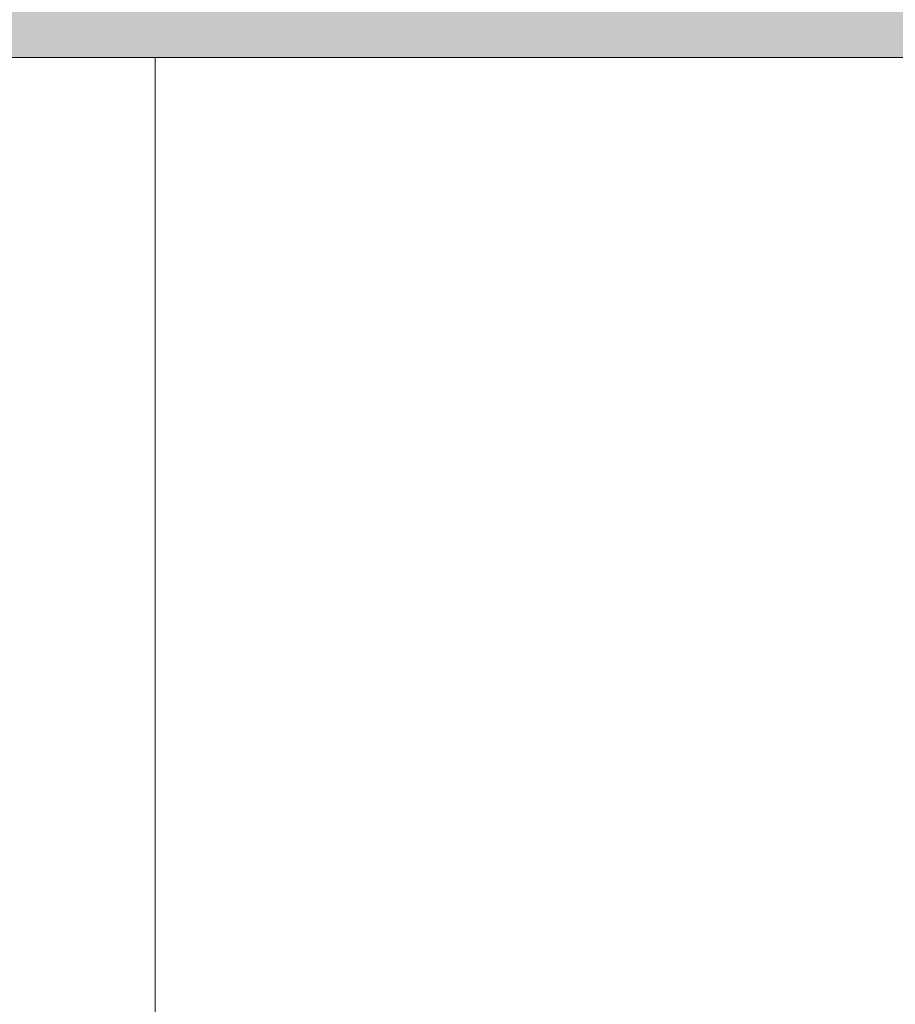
# Model space of a CAD drawing. Header units: metres. Extents: x 3.7 to 90.5, y -1.7 to 14.3.
# Tile 554 of 656: x 76.731 to 77.13, y 2.326 to 2.775. Entities that reach past the tile are written whole.
import ezdxf

# ---------------------------------------------------------------- set-up
doc = ezdxf.new("R2010")
doc.units = ezdxf.units.M
for name, color, linetype, lineweight in [('A-DOOR', 7, 'Continuous', 18), ('A-WALL', 7, 'Continuous', 18), ('A-WALL-PATT', 7, 'Continuous', 18)]:
    doc.layers.add(name, color=color, linetype=linetype, lineweight=lineweight)

# ---------------------------------------------------------------- blocks, each defined once
blk = doc.blocks.new('Portas 12 - Portas 12-7011562-Corte 8')
at = {"layer": 'A-DOOR'}
for p, q in [((58.24202, 2.75782), (58.24202, 0.51)), ((58.24202, 0.51), (58.24202, 2.75782))]:
    blk.add_line(p, q, dxfattribs=at)
blk = doc.blocks.new('4 GRE - ESCOLA DE CINEMA E AUDIOVISUAL CINE REX R07_rvt-3-Corte 8')
at = {"layer": 'A-WALL-PATT', "lineweight": 5, "true_color": 0xff8000}
h = blk.add_hatch(color=30, dxfattribs=at)
h.paths.add_polyline_path([(58.89194, -0.14), (58.95335, -0.14), (58.95335, -0.02), (57.56842, -0.02), (57.56842, -0.14), (58.87843, -0.14)])
h.paths.add_polyline_path([(57.67308, 0.1), (57.70754, 0.1), (57.71354, 0.105), (57.72743, 0.10425), (57.73254, 0.1), (57.75554, 0.1), (57.76154, 0.105), (57.77453, 0.105), (57.78178, 0.1), (57.80354, 0.1), (57.80954, 0.105), (57.82253, 0.105), (57.82854, 0.1), (57.85154, 0.1), (57.85754, 0.105), (57.87053, 0.105), (57.87654, 0.1), (57.89954, 0.1), (57.90554, 0.105), (57.91853, 0.105), (57.92454, 0.1), (57.94754, 0.10077), (57.95354, 0.105), (57.96653, 0.105), (57.97254, 0.1), (57.99462, 0.1), (58.00062, 0.105), (58.27004, 0.105), (58.27504, 0.1), (58.28177, 0.10037), (58.28733, 0.105), (58.30032, 0.105), (58.30633, 0.1), (58.32504, 0.1), (58.33095, 0.105), (58.59004, 0.105), (58.59249, 0.10305), (58.59504, 0.105), (58.60782, 0.105), (58.61383, 0.1), (58.62504, 0.1), (58.63095, 0.105), (58.89046, 0.10458), (58.89504, 0.1), (58.91683, 0.1), (58.92283, 0.105), (58.95335, 0.105), (58.95335, 0.11), (57.58843, 0.11), (57.58843, 0.1)])
h.paths.add_polyline_path([(58.10786, 0.37667), (58.95335, 0.37667), (58.95335, 0.39), (57.58843, 0.39), (57.58843, 0.37667), (57.76004, 0.37667)])
h.paths.add_polyline_path([(58.92893, 0.51), (58.94335, 0.51), (58.94335, 4.39634), (58.35856, 4.39634), (58.35856, 4.39134), (58.07356, 4.39134), (58.07356, 4.39634), (57.58843, 4.39634), (57.58843, 2.75782), (58.89194, 2.75782), (58.89194, 0.51), (58.90393, 0.51), (58.90993, 0.515), (58.92292, 0.515), (58.92526, 0.51305)])
h.paths.add_polyline_path([(56.98843, 0.96), (57.36838, 0.96), (57.36838, 2.61), (57.11896, 2.60969), (57.11962, 2.00462), (57.15916, 1.96017), (57.15968, 1.96), (57.22646, 1.95922), (57.22568, 1.92805), (57.22338, 1.9225), (57.21973, 1.91774), (57.21496, 1.91408), (57.20942, 1.91178), (57.20346, 1.911), (57.02651, 1.91178), (57.02096, 1.91408), (57.0162, 1.91774), (57.01255, 1.9225), (57.01025, 1.92805), (57.00946, 1.937), (57.00946, 1.96), (57.07644, 1.96086), (57.11696, 2.00643), (57.11696, 2.61), (55.04162, 2.61), (55.04162, 0.96), (56.93424, 0.96)])
h.paths.add_polyline_path([(54.84154, 1.225), (54.84158, 1.225), (54.84154, 1.23585)])
h.paths.add_polyline_path([(57.07827, 1.96), (57.15706, 1.96065), (57.11796, 2.00357), (57.07843, 1.96017)])
h.paths.add_polyline_path([(58.74464, 4.42634), (58.94335, 4.42634), (58.94335, 4.445), (58.34106, 4.445), (58.34106, 4.42634), (58.73687, 4.42634)])
h.paths.add_polyline_path([(58.07356, 4.42634), (58.07356, 4.445), (57.58843, 4.445), (57.58843, 4.42634)])
h.paths.add_polyline_path([(58.42098, 4.595), (58.95335, 4.595), (58.95335, 4.76), (57.58843, 4.76), (57.58843, 4.595)])
h.paths.add_polyline_path([(58.72062, 5.11), (58.95335, 5.11), (58.95335, 5.63), (58.71145, 5.63), (58.71145, 5.23597), (57.58843, 5.23597), (57.58843, 5.11), (58.71145, 5.11)])
at = {"layer": 'A-WALL'}
blk.add_line((57.58843, 2.75782), (58.89194, 2.75782), dxfattribs=at)
at = {"layer": 'A-DOOR', "lineweight": 18}
blk.add_blockref('Portas 12 - Portas 12-7011562-Corte 8', (0, 0), dxfattribs=at)

msp = doc.modelspace()

# ---------------------------------------------------------------- block references
at = {"lineweight": 5}
msp.add_blockref('4 GRE - ESCOLA DE CINEMA E AUDIOVISUAL CINE REX R07_rvt-3-Corte 8', (18.55111, 0), dxfattribs=at)

doc.saveas('drawing.dxf')
